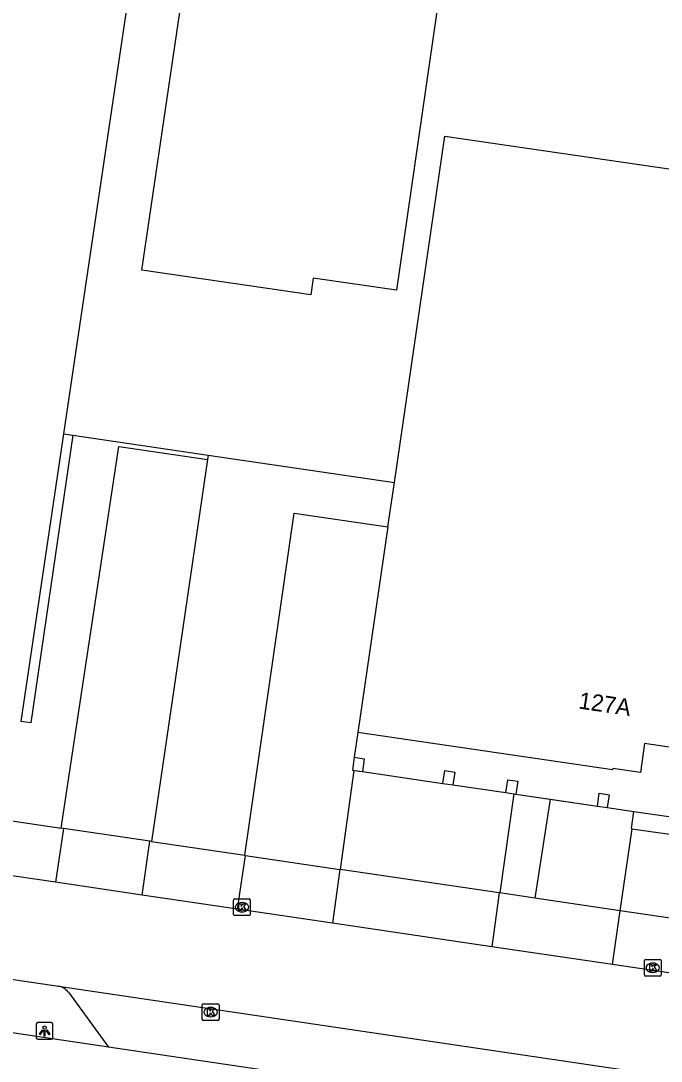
# Model space of a CAD drawing. Extents: x 163686 to 164493, y 382719 to 383870.
# Drawn here: x 163758.9 to 163797.2, y 382784.4 to 382846.6 of the extents above; entities that cross this region are included whole.
import ezdxf

# ---------------------------------------------------------------- set-up
doc = ezdxf.new("R2010")
doc.units = 0
for name, color, linetype in [('IMGEO_Fietspad_open', 7, 'Continuous'), ('IMGEO_Groenvoorziening', 7, 'Continuous'), ('IMGEO_Kolk', 7, 'Continuous'), ('IMGEO_Lichtpunt', 7, 'Continuous'), ('IMGEO_Pand', 7, 'Continuous'), ('IMGEO_Pand_nummerreeks', 7, 'Continuous'), ('IMGEO_Pand_overbouw', 7, 'Continuous'), ('IMGEO_Parkeervlak_halfverhard', 7, 'Continuous'), ('IMGEO_Parkeervlak_open', 7, 'Continuous'), ('IMGEO_Rijbaan_lokaal_open', 7, 'Continuous'), ('IMGEO_Voetpad_open', 7, 'Continuous')]:
    doc.layers.add(name, color=color, linetype=linetype)

msp = doc.modelspace()

# ---------------------------------------------------------------- linework, layer by layer
at = {"layer": 'IMGEO_Fietspad_open'}
for points in [[(163764.154, 382785.228), (163700.855, 382794.642), (163698.697, 382794.967)], [(163792.502, 382781.012), (163764.154, 382785.228)]]:
    msp.add_lwpolyline(points, dxfattribs=at)
at = {"layer": 'IMGEO_Groenvoorziening'}
for points in [[(163788.484, 382800.351), (163790.544, 382800.049)], [(163795.545, 382799.316), (163799.167, 382798.785)]]:
    msp.add_lwpolyline(points, dxfattribs=at)
at = {"layer": 'IMGEO_Kolk'}
for p, q in [((163771.626, 382793.162), (163771.626, 382794.014)), ((163771.701, 382794.088), (163772.553, 382794.088)), ((163772.114, 382793.868), (163772.139, 382793.868)), ((163772.627, 382794.014), (163772.627, 382793.162)), ((163772.137, 382793.308), (163772.112, 382793.308)), ((163772.553, 382793.088), (163771.701, 382793.088)), ((163796.169, 382789.545), (163796.169, 382790.397)), ((163796.244, 382790.471), (163797.096, 382790.471)), ((163796.657, 382790.251), (163796.682, 382790.251)), ((163797.17, 382790.397), (163797.17, 382789.545)), ((163797.096, 382789.471), (163796.244, 382789.471)), ((163796.68, 382789.691), (163796.655, 382789.691)), ((163769.755, 382786.897), (163769.755, 382787.749)), ((163769.83, 382787.823), (163770.682, 382787.823)), ((163770.243, 382787.603), (163770.268, 382787.603)), ((163770.756, 382787.749), (163770.756, 382786.897)), ((163770.266, 382787.043), (163770.241, 382787.043)), ((163770.682, 382786.823), (163769.83, 382786.823))]:
    msp.add_line(p, q, dxfattribs=at)
for points in [[(163771.626, 382793.162), (163771.626, 382794.014)], [(163771.701, 382794.088), (163772.553, 382794.088)], [(163772.627, 382794.014), (163772.627, 382793.162)], [(163771.947, 382793.788), (163772.07, 382793.788), (163772.07, 382793.637), (163772.2, 382793.788), (163772.364, 382793.788), (163772.218, 382793.637), (163772.371, 382793.388), (163772.219, 382793.388), (163772.134, 382793.552), (163772.07, 382793.485), (163772.07, 382793.388), (163771.947, 382793.388), (163771.947, 382793.788)], [(163772.553, 382793.088), (163771.701, 382793.088)], [(163796.169, 382789.545), (163796.169, 382790.397)], [(163796.244, 382790.471), (163797.096, 382790.471)], [(163796.49, 382790.171), (163796.613, 382790.171), (163796.613, 382790.02), (163796.743, 382790.171), (163796.907, 382790.171), (163796.761, 382790.02), (163796.914, 382789.771), (163796.762, 382789.771), (163796.677, 382789.935), (163796.613, 382789.868), (163796.613, 382789.771), (163796.49, 382789.771), (163796.49, 382790.171)], [(163797.17, 382790.397), (163797.17, 382789.545)], [(163797.096, 382789.471), (163796.244, 382789.471)], [(163769.755, 382786.897), (163769.755, 382787.749)], [(163769.83, 382787.823), (163770.682, 382787.823)], [(163770.756, 382787.749), (163770.756, 382786.897)], [(163770.076, 382787.523), (163770.199, 382787.523), (163770.199, 382787.372), (163770.329, 382787.523), (163770.493, 382787.523), (163770.347, 382787.372), (163770.5, 382787.123), (163770.348, 382787.123), (163770.263, 382787.287), (163770.199, 382787.22), (163770.199, 382787.123), (163770.076, 382787.123), (163770.076, 382787.523)], [(163770.682, 382786.823), (163769.83, 382786.823)]]:
    msp.add_lwpolyline(points, dxfattribs=at)
for centre, start, end in [((163771.703, 382794.012), 91.55205, 178.44795), ((163771.703, 382794.012), 91.55205, 178.44795), ((163772.551, 382794.012), 1.55205, 88.44795), ((163772.551, 382794.012), 1.55205, 88.44795), ((163771.703, 382793.164), 181.55205, 268.44795), ((163771.703, 382793.164), 181.55205, 268.44795), ((163772.551, 382793.164), 271.55205, 358.44795), ((163772.551, 382793.164), 271.55205, 358.44795), ((163796.246, 382790.395), 91.55205, 178.44795), ((163796.246, 382790.395), 91.55205, 178.44795), ((163797.094, 382790.395), 1.55205, 88.44795), ((163797.094, 382790.395), 1.55205, 88.44795), ((163796.246, 382789.547), 181.55205, 268.44795), ((163796.246, 382789.547), 181.55205, 268.44795), ((163797.094, 382789.547), 271.55205, 358.44795), ((163797.094, 382789.547), 271.55205, 358.44795), ((163769.832, 382787.747), 91.55205, 178.44795), ((163769.832, 382787.747), 91.55205, 178.44795), ((163770.68, 382787.747), 1.55205, 88.44795), ((163770.68, 382787.747), 1.55205, 88.44795), ((163769.832, 382786.899), 181.55205, 268.44795), ((163769.832, 382786.899), 181.55205, 268.44795), ((163770.68, 382786.899), 271.55205, 358.44795), ((163770.68, 382786.899), 271.55205, 358.44795)]:
    msp.add_arc(centre, 0.0765, start, end, dxfattribs=at)
for centre, major_axis, ratio, start_param, end_param in [((163772.113, 382793.588), (-0.387, 0.002), 0.722429, 4.712389, 7.853982), ((163772.138, 382793.588), (-0.39, 0.002), 0.717154, 1.570796, 4.712389), ((163796.656, 382789.971), (-0.387, 0.002), 0.722429, 4.712389, 7.853982), ((163796.681, 382789.971), (-0.39, 0.002), 0.717154, 1.570796, 4.712389), ((163770.242, 382787.323), (-0.387, 0.002), 0.722429, 4.712389, 7.853982), ((163770.267, 382787.323), (-0.39, 0.002), 0.717154, 1.570796, 4.712389)]:
    msp.add_ellipse(centre, major_axis=major_axis, ratio=ratio, start_param=start_param, end_param=end_param, dxfattribs=at)
at = {"layer": 'IMGEO_Lichtpunt'}
for p, q in [((163759.837, 382786.597), (163759.837, 382785.79)), ((163759.837, 382786.597), (163759.837, 382785.79)), ((163760.739, 382786.692), (163759.931, 382786.692)), ((163760.739, 382786.692), (163759.931, 382786.692)), ((163760.833, 382785.79), (163760.833, 382786.597)), ((163760.833, 382785.79), (163760.833, 382786.597)), ((163759.931, 382785.696), (163760.739, 382785.696)), ((163759.931, 382785.696), (163760.739, 382785.696))]:
    msp.add_line(p, q, dxfattribs=at)
for points in [[(163760.211, 382786.261), (163760.25, 382786.233), (163760.062, 382785.971), (163760.024, 382785.998), (163760.211, 382786.261)], [(163760.313, 382786.213), (163760.36, 382786.213), (163760.36, 382785.891), (163760.313, 382785.891), (163760.313, 382786.213)], [(163760.423, 382786.233), (163760.461, 382786.26), (163760.648, 382785.998), (163760.609, 382785.97), (163760.423, 382786.233)]]:
    msp.add_lwpolyline(points, dxfattribs=at)
msp.add_circle((163760.336, 382786.395), 0.0994, dxfattribs=at)
for centre, start, end in [((163759.931, 382786.597), 90, 180), ((163759.931, 382786.597), 90, 180), ((163760.739, 382786.597), 0, 90), ((163760.739, 382786.597), 0, 90), ((163759.931, 382785.79), 180, 270), ((163759.931, 382785.79), 180, 270), ((163760.739, 382785.79), 270, 0), ((163760.739, 382785.79), 270, 360)]:
    msp.add_arc(centre, 0.0946, start, end, dxfattribs=at)
at = {"layer": 'IMGEO_Pand'}
for points in [[(163738.347, 382824.393), (163744.772, 382867.667), (163767.747, 382864.255), (163761.467, 382821.887)], [(163784.189, 382850.045), (163781.367, 382830.466), (163776.389, 382831.184), (163776.246, 382830.191), (163766.152, 382831.668), (163769.164, 382852.24), (163784.189, 382850.045)], [(163781.231, 382818.982), (163784.247, 382839.676), (163814.425, 382835.272), (163809.484, 382801.4), (163796.175, 382803.369), (163795.929, 382801.644), (163794.274, 382801.88), (163794.263, 382801.803), (163779.053, 382804.037)], [(163761.467, 382821.887), (163758.918, 382804.688)], [(163780.845, 382816.332), (163781.231, 382818.982)], [(163780.845, 382816.332), (163779.053, 382804.037)], [(163758.918, 382804.688), (163758.915, 382804.671)], [(163778.839, 382802.552), (163778.731, 382801.782), (163778.816, 382801.769)], [(163778.839, 382802.552), (163779.434, 382802.465), (163779.328, 382801.694)], [(163778.816, 382801.769), (163779.328, 382801.694)], [(163784.13, 382800.99), (163784.241, 382801.759), (163784.837, 382801.671), (163784.727, 382800.902)], [(163784.13, 382800.99), (163784.727, 382800.902)], [(163787.888, 382800.439), (163788.002, 382801.206), (163788.604, 382801.117), (163788.484, 382800.351)], [(163787.888, 382800.439), (163788.37, 382800.368)], [(163788.37, 382800.368), (163788.484, 382800.351)], [(163793.36, 382799.636), (163793.471, 382800.402), (163794.069, 382800.315), (163793.952, 382799.549)], [(163793.36, 382799.636), (163793.952, 382799.549)]]:
    msp.add_lwpolyline(points, dxfattribs=at)
at = {"layer": 'IMGEO_Pand_overbouw'}
msp.add_lwpolyline([(163809.484, 382801.4), (163796.175, 382803.369), (163795.929, 382801.644), (163794.274, 382801.88), (163794.263, 382801.803), (163779.053, 382804.037), (163778.839, 382802.552), (163778.731, 382801.782), (163779.328, 382801.694), (163784.13, 382800.99), (163784.727, 382800.902), (163787.888, 382800.439), (163788.484, 382800.351), (163793.36, 382799.636), (163793.952, 382799.549), (163795.545, 382799.316), (163799.167, 382798.785), (163799.764, 382798.697), (163804.514, 382798), (163805.111, 382797.913), (163808.302, 382797.445), (163808.895, 382797.358), (163809.009, 382798.119)], close=True, dxfattribs=at)
at = {"layer": 'IMGEO_Parkeervlak_halfverhard'}
for points in [[(163779.053, 382804.037), (163778.839, 382802.552)], [(163795.432, 382798.285), (163808.755, 382796.374)]]:
    msp.add_lwpolyline(points, dxfattribs=at)
at = {"layer": 'IMGEO_Parkeervlak_open'}
for points in [[(163778.816, 382801.769), (163777.999, 382795.851)], [(163779.328, 382801.694), (163784.13, 382800.99)], [(163784.727, 382800.902), (163787.888, 382800.439)], [(163788.37, 382800.368), (163787.538, 382794.442)], [(163790.544, 382800.049), (163789.615, 382794.135)], [(163790.544, 382800.049), (163793.36, 382799.636)], [(163793.952, 382799.549), (163795.545, 382799.316)], [(163795.432, 382798.285), (163795.399, 382798.29), (163795.545, 382799.316)], [(163794.724, 382793.379), (163795.432, 382798.285)], [(163761.755, 382788.511), (163764.154, 382785.228)]]:
    msp.add_lwpolyline(points, dxfattribs=at)
msp.add_arc((163760.895, 382787.795), 1.119, 39.79411, 75.8973, dxfattribs=at)
at = {"layer": 'IMGEO_Rijbaan_lokaal_open'}
for points in [[(163770.099, 382820.618), (163770.062, 382820.356)], [(163770.099, 382820.618), (163781.231, 382818.982)], [(163770.062, 382820.356), (163766.721, 382797.518)], [(163772.292, 382796.695), (163775.25, 382817.149), (163780.845, 382816.332)], [(163701.006, 382797.795), (163761.168, 382788.88)], [(163766.721, 382797.518), (163772.292, 382796.695)], [(163760.998, 382795.081), (163757.401, 382795.612)], [(163766.172, 382794.316), (163760.998, 382795.081)], [(163771.854, 382793.476), (163766.172, 382794.316)], [(163777.535, 382792.636), (163771.854, 382793.476)], [(163787.046, 382791.231), (163777.535, 382792.636)], [(163794.266, 382790.164), (163787.046, 382791.231)], [(163807.847, 382788.156), (163794.266, 382790.164)], [(163761.168, 382788.88), (163796.309, 382783.673)]]:
    msp.add_lwpolyline(points, dxfattribs=at)
at = {"layer": 'IMGEO_Voetpad_open'}
for points in [[(163762.015, 382821.806), (163759.506, 382804.602), (163758.918, 382804.688)], [(163761.467, 382821.887), (163762.015, 382821.806)], [(163762.015, 382821.806), (163770.099, 382820.618)], [(163761.33, 382798.315), (163764.773, 382821.126), (163765.323, 382821.046), (163770.062, 382820.356)], [(163757.985, 382798.809), (163761.33, 382798.315)], [(163761.466, 382798.295), (163760.998, 382795.081)], [(163761.466, 382798.295), (163761.33, 382798.315)], [(163766.625, 382797.532), (163761.466, 382798.295)], [(163766.172, 382794.316), (163766.625, 382797.532)], [(163766.721, 382797.518), (163766.625, 382797.532)], [(163771.854, 382793.476), (163772.345, 382796.687)], [(163772.345, 382796.687), (163772.292, 382796.695)], [(163772.345, 382796.687), (163777.979, 382795.854)], [(163777.979, 382795.854), (163777.535, 382792.636)], [(163777.999, 382795.851), (163777.979, 382795.854)], [(163787.496, 382794.448), (163777.999, 382795.851)], [(163787.496, 382794.448), (163787.046, 382791.231)], [(163787.538, 382794.442), (163787.496, 382794.448)], [(163789.615, 382794.135), (163787.538, 382794.442)], [(163794.724, 382793.379), (163789.615, 382794.135)], [(163794.266, 382790.164), (163794.724, 382793.379)], [(163808.029, 382791.413), (163794.724, 382793.379)]]:
    msp.add_lwpolyline(points, dxfattribs=at)

# ---------------------------------------------------------------- texts
at = {"layer": 'IMGEO_Pand_nummerreeks'}
msp.add_text('127A', height=1, rotation=351.58325, dxfattribs=at).set_placement((163792.195, 382805.474))

doc.saveas('drawing.dxf')
